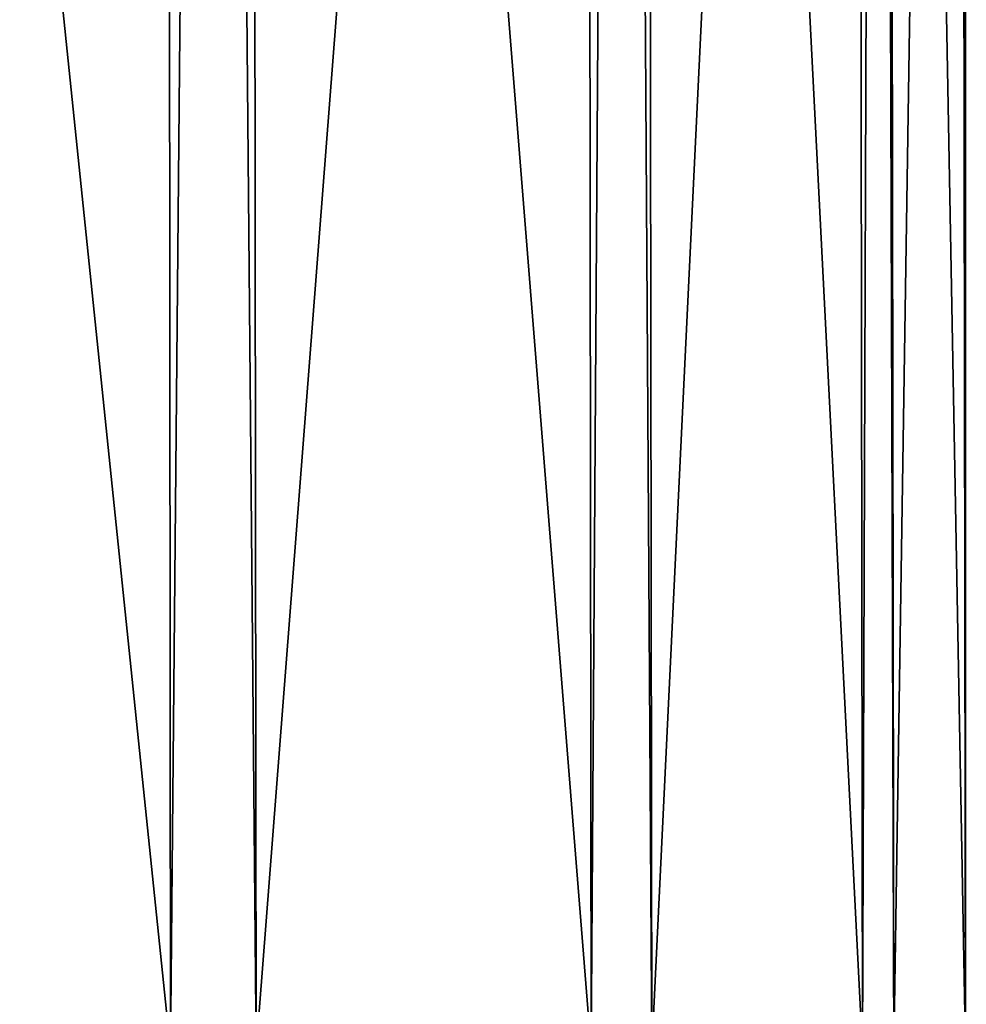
# Model space of a CAD drawing. Extents: x -0.15 to 0.15, y -0.648 to 0.028.
# Tile 638 of 656: x -0.06843 to -0.0646, y 0.00791 to 0.01189. Entities that reach past the tile are written whole.
import ezdxf

# ---------------------------------------------------------------- set-up
doc = ezdxf.new("R2010")
doc.units = 0
doc.layers.add('mesh', color=7, linetype='CONTINUOUS')

msp = doc.modelspace()

# ---------------------------------------------------------------- meshes
at = {"layer": 'mesh'}
mesh = msp.add_polyface(dxfattribs=at)
corners = [(-0.0658731, 0.0077256, -0.5961804), (-0.0659001, 0.0268256, -0.5961692), (-0.0659933, 0.0268256, -0.5963943), (-0.0649544, 0.0268256, -0.593886), (-0.0648937, 0.0077256, -0.5936483), (-0.0649226, 0.0268256, -0.5936444), (-0.0646, 0.0268256, -0.5911943), (-0.0646029, 0.0077256, -0.5909489), (-0.0646318, 0.0268256, -0.5909528), (-0.0649544, 0.0268256, -0.5885026), (-0.0650207, 0.0077256, -0.5882663), (-0.0650476, 0.0268256, -0.5882775), (-0.0659933, 0.0268256, -0.5859943), (-0.0661185, 0.0077256, -0.5857832), (-0.0661417, 0.0268256, -0.585801), (-0.0676461, 0.0268256, -0.5838404), (-0.0660228, 0.0270844, -0.5860114), (-0.0649873, 0.0270844, -0.5885114), (-0.0646341, 0.0270844, -0.5911943), (-0.0649873, 0.0270844, -0.5938772), (-0.0660228, 0.0270844, -0.5963773), (-0.0676702, 0.0270844, -0.5985242), (-0.0661094, 0.0273256, -0.5963274), (-0.0650838, 0.0273256, -0.5938514), (-0.064734, 0.0273256, -0.5911943), (-0.0650838, 0.0273256, -0.5885373), (-0.0661094, 0.0273256, -0.5860613), (-0.0665551, 0.0077256, -0.5943875), (-0.0663874, 0.0077256, -0.5940445), (-0.0666671, 0.0077256, -0.5945997)]
mesh.append_faces([[corners[k] for k in face] for face in [(0, 1, 2, 2), (0, 3, 1, 1), (4, 3, 0, 0), (4, 5, 3, 3), (4, 6, 5, 5), (7, 6, 4, 4), (7, 8, 6, 6), (7, 9, 8, 8), (10, 9, 7, 7), (10, 11, 9, 9), (10, 12, 11, 11), (13, 12, 10, 10), (13, 14, 12, 12), (13, 15, 14, 14), (16, 12, 14, 14), (17, 9, 11, 11), (18, 6, 8, 8), (19, 3, 5, 5), (20, 2, 1, 1), (21, 20, 22, 22), (21, 2, 20, 20), (20, 19, 23, 23), (20, 3, 19, 19), (1, 3, 20, 20), (19, 18, 24, 24), (19, 6, 18, 18), (5, 6, 19, 19), (18, 17, 25, 25), (18, 9, 17, 17), (8, 9, 18, 18), (17, 16, 26, 26), (17, 12, 16, 16), (11, 12, 17, 17), (14, 15, 16, 16), (0, 27, 28, 28), (29, 27, 0, 0)]])
mesh = msp.add_polyface(dxfattribs=at)
corners = [(-0.0723083, 0.0268256, -0.5811487), (-0.0725461, 0.0077256, -0.581088), (-0.0725499, 0.0268256, -0.5811169), (-0.070014, 0.0077256, -0.5820675), (-0.072072, 0.0077256, -0.6011736), (-0.0720831, 0.0268256, -0.6011467), (-0.0723083, 0.0268256, -0.60124), (-0.0698, 0.0268256, -0.600201), (-0.0695889, 0.0077256, -0.6000758), (-0.0696067, 0.0268256, -0.6000527), (-0.0676461, 0.0268256, -0.5985482), (-0.0674746, 0.0077256, -0.5983726), (-0.0674977, 0.0268256, -0.5983549), (-0.0659933, 0.0268256, -0.5963943), (-0.0658731, 0.0077256, -0.5961804), (-0.0678217, 0.0077256, -0.5836689), (-0.0676461, 0.0268256, -0.5838404), (-0.0661185, 0.0077256, -0.5857832), (-0.0678394, 0.0268256, -0.5836921), (-0.0698, 0.0268256, -0.5821877), (-0.0700251, 0.0268256, -0.5820944), (-0.0723171, 0.0270844, -0.5811816), (-0.069817, 0.0270844, -0.5822172), (-0.0676702, 0.0270844, -0.5838645), (-0.0676702, 0.0270844, -0.5985242), (-0.069817, 0.0270844, -0.6001715), (-0.0723171, 0.0270844, -0.601207), (-0.075, 0.0270844, -0.6015602), (-0.0680032, 0.0077256, -0.5955633), (-0.0675698, 0.0077256, -0.595432), (-0.0682206, 0.0077256, -0.5848665), (-0.0683612, 0.0077256, -0.5847613), (-0.0680598, 0.0077256, -0.5849372), (-0.0685, 0.0077256, -0.5956138), (-0.0747546, 0.0077256, -0.6015914), (-0.067867, 0.0077256, -0.5849959), (-0.0676832, 0.0077256, -0.5850427)]
mesh.append_faces([[corners[k] for k in face] for face in [(0, 1, 2, 2), (0, 3, 1, 1), (4, 5, 6, 6), (4, 7, 5, 5), (8, 7, 4, 4), (8, 9, 7, 7), (8, 10, 9, 9), (11, 10, 8, 8), (11, 12, 10, 10), (11, 13, 12, 12), (14, 13, 11, 11), (15, 16, 17, 17), (15, 18, 16, 16), (15, 19, 18, 18), (3, 19, 15, 15), (3, 20, 19, 19), (0, 20, 3, 3), (21, 0, 2, 2), (22, 19, 20, 20), (23, 16, 18, 18), (24, 10, 12, 12), (25, 7, 9, 9), (26, 6, 5, 5), (27, 6, 26, 26), (26, 7, 25, 25), (5, 7, 26, 26), (9, 10, 25, 25), (12, 13, 24, 24), (18, 19, 23, 23), (20, 0, 22, 22), (28, 29, 11, 11), (15, 30, 31, 31), (32, 30, 15, 15), (33, 4, 34, 34), (8, 4, 33, 33), (15, 35, 32, 32), (36, 35, 15, 15)]])

doc.saveas('drawing.dxf')
